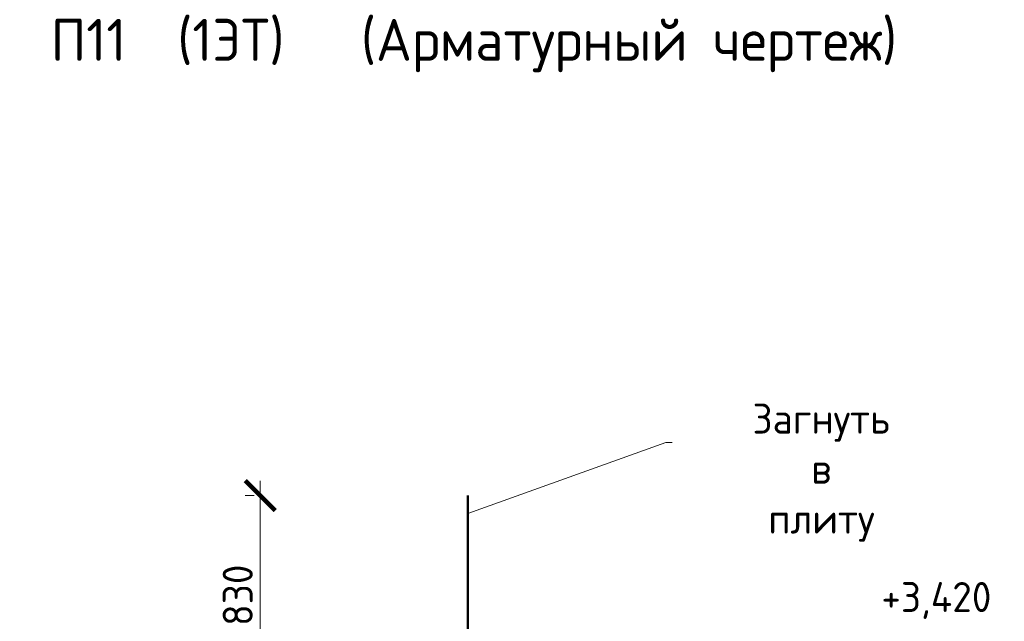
# Model space of a CAD drawing. Header units: millimetres. Extents: x 263826 to 1718326, y -423071 to 70137.
# Tile 438 of 486: x 958349 to 966554, y -129506 to -124491. Entities that reach past the tile are written whole.
import ezdxf
from ezdxf import colors
from ezdxf.entities.mleader import LeaderData, LeaderLine
from ezdxf.enums import TextEntityAlignment as Align
from ezdxf.math import Vec2, Vec3

# ---------------------------------------------------------------- set-up
doc = ezdxf.new("R2010")
doc.units = ezdxf.units.MM
doc.set_wipeout_variables(frame=1)
for name, color, linetype, lineweight in [('АрмСтер', 2, 'Continuous', 50), ('подоснова', 151, 'Continuous', 5), ('РАЗМЕРЫ', 1, 'Continuous', 9)]:
    doc.layers.add(name, color=color, linetype=linetype, lineweight=lineweight)
doc.layers.add('АрмСтер_атрибуты', color=2, linetype='Continuous', lineweight=0, plot=False)
doc.styles.add('GOST-2.304_Type-B', font='GOST_Common.ttf')
doc.styles.get("Standard").update_dxf_attribs({"font": 'arial.ttf'})
doc.styles.add('Аннотативный', font='arial.ttf')
doc.dimstyles.new('мой 25', dxfattribs={"dimscale": 100, "dimtxt": 2.5, "dimasz": 2.5, "dimexe": 1.25, "dimexo": 0.625, "dimtad": 1, "dimdec": 0, "dimlfac": 0.5, "dimtxsty": 'GOST-2.304_Type-B', "dimblk": 'ARCHTICK', "dimcen": 2.5, "dimdle": 1.25, "dimaunit": 1, "dimadec": 1, "dimazin": 2, "dimtfac": 1, "dimtdec": 0, "dimtmove": 1, "dimatfit": 3, "dimfxl": 6, "dimfxlon": 1, "dimtfill": 1, "dimlwd": -1, "dimlwe": -1, "dimarcsym": 0})

# ---------------------------------------------------------------- blocks, each defined once
blk = doc.blocks.new('*U2542')
at = {"layer": 'РАЗМЕРЫ'}
for p, q in [((112.5, 200), (-112.5, 200)), ((112.5, -400), (-112.5, -400))]:
    blk.add_line(p, q, dxfattribs=at)
at = {"layer": 'РАЗМЕРЫ', "ltscale": 15}
blk.add_line((0, -400), (0, 200), dxfattribs=at)
at = {"layer": 'РАЗМЕРЫ'}
for points in [[(0, 200), (20.9, 74.8), (-20.9, 74.8)], [(0, -400), (20.9, -274.8), (-20.9, -274.8)]]:
    blk.add_solid(points, dxfattribs=at)
at = {"layer": 'АрмСтер_атрибуты', "color": 215, "ltscale": 15, "style": 'Аннотативный'}
for s, p in [('шаг', (51.4, -194.2)), ('n=', (51.4, -285.1)), ('Lр=', (50.2, -367.8))]:
    blk.add_text(s, height=50, dxfattribs=at).set_placement(p)
at = {"layer": 'АрмСтер_атрибуты', "style": 'Аннотативный', "flags": 8}
blk.add_attdef('ПОЗ', (110, 29.6), '', height=75, dxfattribs=at)
at = {"layer": 'АрмСтер_атрибуты', "flags": 9}
for tag, p in [('МАССА', (-2096, -10.5)), ('ОБОЗНАЧЕНИЕ', (-2096, -124.4))]:
    blk.add_attdef(tag, p, '', height=75, dxfattribs=at)
at = {"layer": 'АрмСтер_атрибуты', "color": 215, "style": 'Аннотативный'}
for tag, p, flags in [('ШАГ', (190.9, -194.2), 10), ('КОЛ', (138, -285.1), 8), ('ШИРИНА', (172.9, -367.8), 8)]:
    blk.add_attdef(tag, p, '', height=50, dxfattribs=dict(at, flags=flags))
at = {"linetype": 'Continuous', "lineweight": 0}
blk.add_wipeout([(35, 0), (28.3, 20.6), (10.8, 33.3), (-10.8, 33.3), (-28.3, 20.6), (-35, 0), (-28.3, -20.6), (-10.8, -33.3), (10.8, -33.3), (28.3, -20.6)], dxfattribs=at)
at = {"color": 0, "linetype": 'ByBlock', "lineweight": -2, "ltscale": 100}
blk.add_line((-3040, 0), (1370, 0), dxfattribs=at)
at = {"layer": 'РАЗМЕРЫ'}
blk.add_circle((0, 0), 35, dxfattribs=at)
at = {"layer": 'АрмСтер_атрибуты', "style": 'Аннотативный', "flags": 8}
blk.add_attdef('НАИМЕНОВАНИЕ', text='', height=75, dxfattribs=at).set_placement((0, -29.3), align=Align.TOP_CENTER)
blk = doc.blocks.new('_ArchTick')
at = {"color": 0, "linetype": 'ByBlock', "const_width": 0.15}
blk.add_lwpolyline([(-0.5, -0.5), (0.5, 0.5)], dxfattribs=at)
blk = doc.blocks.new('*D2544')
at = {"layer": 'DEFPOINTS', "color": 0, "transparency": 16777216}
for p in [(960353.1, -128458.6), (960877.5, -128458.6, 6200), (960877.5, -130118.6, 6200)]:
    blk.add_point(p, dxfattribs=at)
at = {"layer": 'РАЗМЕРЫ', "color": 0, "linetype": 'Continuous', "transparency": 16777216}
for p, q in [((960353.1, -130243.6), (960353.1, -128333.6)), ((960303.6, -128458.6), (960228.1, -128458.6)), ((960303.6, -130118.6), (960228.1, -130118.6))]:
    blk.add_line(p, q, dxfattribs=at)
at = {"layer": 'РАЗМЕРЫ', "color": 0, "transparency": 16777216, "xscale": 250, "yscale": 250, "zscale": 250}
for p, rotation in [((960353.1, -128458.6), 90), ((960353.1, -130118.6), 270)]:
    blk.add_blockref('_ArchTick', p, dxfattribs=dict(at, rotation=rotation))
at = {"layer": 'РАЗМЕРЫ', "color": 0, "lineweight": 0, "transparency": 16777216, "insert": (960165.6, -129288.6), "char_height": 250, "attachment_point": 5, "rotation": 90, "style": 'GOST-2.304_Type-B', "bg_fill": 3, "box_fill_scale": 1.1, "bg_fill_color": 256, "bg_fill_true_color": 13158600, "bg_fill_transparency": 0}
blk.add_mtext('830', dxfattribs=at)
blk = doc.blocks.new('_None')

msp = doc.modelspace()

# ---------------------------------------------------------------- block references
at = {"layer": 'АрмСтер', "ltscale": 15}
ref = msp.add_blockref('*U2542', (962082.50084, -131198.62095, 3100), dxfattribs=dict(at, xscale=2, yscale=2, zscale=2, rotation=90))
ref.add_attrib('НАИМЕНОВАНИЕ', '24-A-III, L=8820', dxfattribs={"layer": 'АрмСтер_атрибуты', "height": 150, "rotation": 90, "style": 'Аннотативный', "flags": 8}).set_placement((962141.17852, -131198.62095, 3100), align=Align.TOP_CENTER)
ref.add_attrib('КОЛ', '7.0', (962652.75124, -130922.52334, 3100), dxfattribs={"layer": 'АрмСтер_атрибуты', "color": 215, "height": 100, "rotation": 90, "style": 'Аннотативный', "flags": 8})
ref.add_attrib('ШИРИНА', '1200.0', (962818.0996, -130852.85118, 3100), dxfattribs={"layer": 'АрмСтер_атрибуты', "color": 215, "height": 100, "rotation": 90, "style": 'Аннотативный', "flags": 8})

# ---------------------------------------------------------------- texts
at = {"style": 'GOST-2.304_Type-B'}
msp.add_text('+3,420', height=249.999994, dxfattribs=at).set_placement((965529.71436, -129428.62095, 3100))
at = {"layer": 'РАЗМЕРЫ', "insert": (962134.33331, -124706.42866, 3100), "char_height": 350, "attachment_point": 5, "style": 'GOST-2.304_Type-B'}
msp.add_mtext_dynamic_manual_height_columns('П11  (1ЭТ)   (Арматурный чертеж)', width=10326.6934546, gutter_width=625, heights=[0], dxfattribs=at)

# ---------------------------------------------------------------- dimensions: what is measured, and where the dimension line sits
at = {"layer": 'РАЗМЕРЫ', "color": 146, "lineweight": 0, "true_color": 0x006272}
dim = msp.add_linear_dim(base=(960353.07574, -128458.62095), p1=(960877.51761, -130118.62095, 6200), p2=(960877.51761, -128458.62095, 6200), angle=90, dimstyle='мой 25', dxfattribs=at)
dim.commit()
dim.dimension.update_dxf_attribs({"geometry": '*D2544', "text_midpoint": (960165.57574, -129288.62095)})

# ---------------------------------------------------------------- next in the draw order: leaders
at = {"layer": 'подоснова'}
ml = msp.add_multileader_mtext('Standard', dxfattribs=at)
ml.set_content('Загнуть в плиту', color=256, style='GOST-2.304_Type-B')
ml.set_leader_properties(color=256, linetype='ByLayer', lineweight=15)
ml.set_arrow_properties(name='NONE')
ml.build(insert=Vec2(0, 0))
ml.multileader.update_dxf_attribs({"text_left_attachment_type": 6, "text_right_attachment_type": 6, "dogleg_length": 10, "arrow_head_size": 18})
ctx = ml.context
ctx.base_point, ctx.char_height, ctx.arrow_head_size, ctx.landing_gap_size, ctx.plane_origin = Vec3(963742.33215, -128016.49936, 3100), 250, 18, 20, Vec3(961091.92415, -125204.71726, 3100)
ctx.left_attachment, ctx.right_attachment, ctx.text_align_type = 6, 6, 1
notes = []
notes.append((ctx, [(0, (1, 1, 0), (963732.33215, -128016.49936, 3100), (1, 0), 10, [(0, [(962082.50084, -128608.40706, 3100)], 0, [])])]))
ctx.mtext.insert, ctx.mtext.width, ctx.mtext.alignment, ctx.mtext.flow_direction = Vec3(965029.18821, -127691.49936, 3100), 22.8977991, 2, 5
for ctx, leaders in notes:
    for number, flags, end, landing, length, lines in leaders:
        leader = LeaderData()
        leader.index, (leader.has_last_leader_line, leader.has_dogleg_vector, leader.attachment_direction) = number, flags
        leader.last_leader_point, leader.dogleg_vector, leader.dogleg_length = Vec3(end), Vec3(landing), length
        for number, points, colour, breaks in lines:
            line = LeaderLine()
            line.index, line.vertices, line.color, line.breaks = number, Vec3.list(points), colors.encode_raw_color(colour), breaks
            leader.lines.append(line)
        ctx.leaders.append(leader)

doc.saveas('drawing.dxf')
